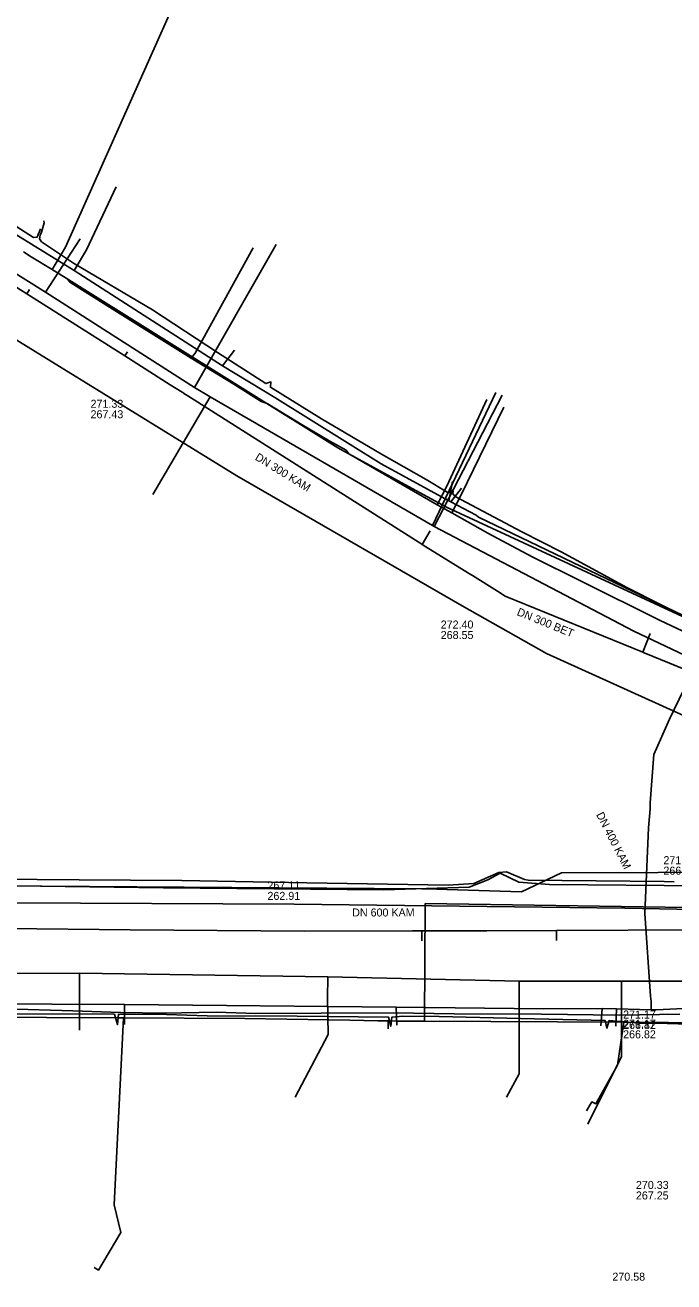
# Model space of a CAD drawing. Extents: x -600309 to -598967, y -1161267 to -1160292.
# Drawn here: x -600060.3 to -599995.5, y -1160655.9 to -1160530.2 of the extents above; entities that cross this region are included whole.
import ezdxf

# ---------------------------------------------------------------- set-up
doc = ezdxf.new("R2010")
doc.units = 0
for name, color, linetype in [('Vrstva 12', 7, 'Continuous'), ('Vrstva 13', 7, 'Continuous'), ('Vrstva 19', 7, 'Continuous'), ('Vrstva 42', 7, 'Continuous'), ('Vrstva 44', 7, 'Continuous'), ('Vrstva 55', 7, 'Continuous'), ('Vrstva 58', 7, 'Continuous'), ('Vrstva 9', 7, 'Continuous')]:
    doc.layers.add(name, color=color, linetype=linetype)

msp = doc.modelspace()

# ---------------------------------------------------------------- linework, layer by layer
at = {"layer": 'Vrstva 12'}
for points in [[(-600057.6, -1160554.69), (-600056.27, -1160552.44), (-600045.21, -1160527.6), (-600021.46, -1160458.99)], [(-600057.6, -1160554.69), (-600059.7, -1160553.42), (-600060.46, -1160552.91)], [(-600043.3, -1160563.03), (-600037.52, -1160552.51)], [(-600056.21, -1160555.53), (-600057.6, -1160554.69)], [(-600055.83, -1160555.94), (-600056.21, -1160555.53)], [(-600043.7, -1160563.55), (-600051.88, -1160558.44), (-600055.83, -1160555.94)], [(-600043.7, -1160563.55), (-600043.3, -1160563.03)], [(-600019.12, -1160578.2), (-600027.93, -1160573.1), (-600028.2, -1160572.75), (-600029.85, -1160571.85), (-600032.61, -1160570.21), (-600036.12, -1160568.06), (-600036.69, -1160567.87), (-600039.43, -1160566.15), (-600043.7, -1160563.55)], [(-600019.12, -1160578.2), (-600018.14, -1160576.35), (-600014.14, -1160567.68)], [(-600017.64, -1160579.02), (-600016.67, -1160577.13), (-600012.45, -1160568.45)], [(-600017.64, -1160579.02), (-600019.12, -1160578.2)], [(-599981.46, -1160597), (-599981.73, -1160596.93), (-599988.77, -1160593.58), (-599996.89, -1160589.73), (-600004.67, -1160585.86), (-600009.62, -1160583.39), (-600014.04, -1160581.03), (-600017.64, -1160579.02)], [(-600134.24, -1160606.58), (-600133.28, -1160607.25), (-600127.58, -1160611.18), (-600123.12, -1160613.46), (-600120.32, -1160614.36), (-600112.87, -1160615.79), (-600087.15, -1160616.14), (-600020.65, -1160616.58), (-600020.16, -1160616.59), (-600018.16, -1160616.66), (-600010.69, -1160616.91), (-600006.69, -1160615), (-599987.39, -1160614.94)], [(-600091.58, -1160629.26), (-600083.6, -1160629.34), (-600072.49, -1160629.4), (-600051.01, -1160629.5)], [(-600053.4, -1160654.46), (-600052.97, -1160654.71), (-600050.72, -1160650.96), (-600051.4, -1160648.19), (-600050.47, -1160629.5)], [(-600051.01, -1160629.5), (-600050.47, -1160629.5)], [(-600027.86, -1160629.74), (-600038.33, -1160629.55), (-600050.47, -1160629.5)], [(-600025.03, -1160629.79), (-600027.86, -1160629.74)], [(-600025.03, -1160629.79), (-600024, -1160629.8)], [(-600024, -1160629.8), (-600024, -1160630.59)], [(-600023.03, -1160629.81), (-600024, -1160629.8)], [(-600020.38, -1160629.82), (-600023.03, -1160629.81)], [(-600000.44, -1160629.94), (-600020.38, -1160629.82)], [(-600000.44, -1160629.94), (-600001.1, -1160634.23), (-600003.25, -1160638.08), (-600003.67, -1160637.9), (-600004.18, -1160638.78)], [(-600000.44, -1160629.94), (-599991.51, -1160629.99), (-599984.98, -1160629.84), (-599979.98, -1160629.73), (-599971.44, -1160629.53), (-599960.1, -1160629.79)]]:
    msp.add_lwpolyline(points, dxfattribs=at)
at = {"layer": 'Vrstva 13'}
for p, q in [((-600058.27, -1160556.95), (-600054.81, -1160551.61)), ((-600043.37, -1160566.46), (-600035.22, -1160552.18)), ((-600019.59, -1160580.27), (-600013.26, -1160566.96)), ((-600019.43, -1160580.36), (-600012.62, -1160567.24)), ((-600041.8, -1160567.42), (-600047.52, -1160577.17))]:
    msp.add_line(p, q, dxfattribs=at)
for points in [[(-599975.85, -1160601.96), (-599976.16, -1160601.85), (-599999.47, -1160590.82), (-600019.43, -1160580.36), (-600019.59, -1160580.27), (-600041.8, -1160567.42), (-600043.37, -1160566.46), (-600058.27, -1160556.95), (-600068.65, -1160550.45), (-600070.85, -1160549.1), (-600072.45, -1160548.13), (-600077.78, -1160544.7), (-600080.37, -1160543.08), (-600085.86, -1160539.73), (-600091.61, -1160536.05), (-600122.37, -1160516.74)], [(-600056.21, -1160555.53), (-600029.03, -1160572.51), (-600021.6, -1160576.57)], [(-600021.6, -1160576.57), (-600018.19, -1160578.43), (-599978.34, -1160596.9), (-599972.34, -1160599.69)], [(-600020.38, -1160629.82), (-600020.31, -1160618.07), (-599994.16, -1160618.46), (-599968.56, -1160618.56), (-599966.12, -1160618.14), (-599964.39, -1160616.58), (-599963.97, -1160614.26), (-599964.95, -1160612.45)], [(-600120.18, -1160624.45), (-600108.13, -1160624.8), (-600084.65, -1160625.08), (-600054.87, -1160625.02), (-600030.05, -1160625.4), (-600010.91, -1160625.82), (-600010.54, -1160625.82)], [(-600054.87, -1160625.02), (-600054.87, -1160627.46), (-600054.88, -1160630.74)], [(-600030.05, -1160625.4), (-600030.06, -1160627.52), (-600030.02, -1160631.15), (-600033.3, -1160637.41)], [(-600010.91, -1160625.82), (-600010.91, -1160627.64), (-600010.92, -1160635.1), (-600012.2, -1160637.44)], [(-600010.54, -1160625.82), (-600000.68, -1160625.83), (-599980.25, -1160625.83)], [(-600000.68, -1160625.83), (-600000.68, -1160627.58), (-600000.68, -1160633.35), (-600004.07, -1160640.14)]]:
    msp.add_lwpolyline(points, dxfattribs=at)
at = {"layer": 'Vrstva 19'}
for points in [[(-600015.21, -1160579.25), (-600017.76, -1160577.91), (-600017.95, -1160577.81), (-600024.7, -1160574.09), (-600035.34, -1160567.49), (-600040.58, -1160564.31), (-600055.41, -1160554.78), (-600068.22, -1160546.87), (-600074.61, -1160542.73), (-600082.12, -1160538.04), (-600082.55, -1160537.77), (-600083.33, -1160537.27), (-600089.82, -1160533.16), (-600093.19, -1160531.07), (-600110.07, -1160520.59), (-600118.12, -1160515.46), (-600124.03, -1160511.9)], [(-600055.41, -1160554.78), (-600054.15, -1160552.71), (-600051.19, -1160546.42)], [(-600040.58, -1160564.31), (-600039.38, -1160562.73)], [(-600017.95, -1160577.81), (-600017.59, -1160575.88)], [(-600017.76, -1160577.91), (-600016.67, -1160576.53)], [(-600015.21, -1160579.25), (-600014.98, -1160579.43), (-599991.95, -1160590.51)], [(-599991.56, -1160590.68), (-599995.88, -1160599.62), (-599997.47, -1160603.18), (-599997.83, -1160607.99), (-599997.84, -1160608.6)], [(-599997.72, -1160628.68), (-599997.74, -1160628.19), (-599997.72, -1160627.86), (-599997.79, -1160627.32), (-599998.36, -1160619.06), (-599997.99, -1160610.5), (-599997.84, -1160608.6)], [(-600129.07, -1160626.96), (-600117.18, -1160627.41), (-600115.78, -1160627.46), (-600114.43, -1160627.52), (-600106.42, -1160627.86), (-600082.48, -1160627.9), (-600079.44, -1160628.01), (-600050.38, -1160628.15), (-600023.21, -1160628.43), (-600008.48, -1160628.58), (-600002.63, -1160628.55), (-600001.18, -1160628.59), (-599997.72, -1160628.68), (-599997.23, -1160628.68)], [(-600050.38, -1160628.15), (-600050.38, -1160630.15)], [(-600023.21, -1160628.43), (-600023.15, -1160630.23)], [(-600002.63, -1160628.55), (-600002.76, -1160630.29)], [(-600001.18, -1160628.59), (-600001.25, -1160630.32)], [(-599997.23, -1160628.68), (-599986.23, -1160628.15), (-599984.55, -1160628.09), (-599979.81, -1160628.44), (-599977.56, -1160629.6), (-599968.75, -1160629.61), (-599961.95, -1160629.63), (-599951.67, -1160629.66), (-599942.09, -1160629.71), (-599939.41, -1160629.68), (-599927.89, -1160629.67), (-599924.07, -1160629.65), (-599907.8, -1160629.43), (-599903.31, -1160629.31), (-599891.43, -1160629.55), (-599889.35, -1160629.49), (-599887.1, -1160629.56)]]:
    msp.add_lwpolyline(points, dxfattribs=at)
at = {"layer": 'Vrstva 42'}
for points in [[(-600099.35, -1160526.63), (-600091.33, -1160531.63), (-600083.55, -1160536.35), (-600075.9, -1160541.18), (-600068.58, -1160545.9), (-600068.29, -1160545.89), (-600068.11, -1160545.71), (-600067.9, -1160545.37), (-600066.71, -1160543.77), (-600066.51, -1160543.67), (-600066.54, -1160543.87), (-600067.74, -1160545.49), (-600067.95, -1160545.81), (-600068.03, -1160546.05), (-600067.78, -1160546.25), (-600063.76, -1160548.74), (-600059.45, -1160551.48), (-600059.09, -1160551.44), (-600058.98, -1160551.17), (-600058.85, -1160550.88), (-600058.77, -1160550.6)], [(-600058.43, -1160549.81), (-600058.38, -1160550.02), (-600058.67, -1160550.94), (-600058.8, -1160551.25), (-600058.85, -1160551.62), (-600058.67, -1160551.91), (-600055.45, -1160554.05), (-600047.56, -1160558.71), (-600041.06, -1160562.99), (-600036.25, -1160566.09), (-600035.73, -1160565.91), (-600035.79, -1160566.45), (-600030.66, -1160569.6), (-600024.68, -1160573.13), (-600020.21, -1160575.66), (-600018.11, -1160576.95), (-600017.77, -1160576.94), (-600017.51, -1160576.82), (-600017.54, -1160577.1), (-600017.33, -1160577.37), (-600010.65, -1160580.91), (-600006.73, -1160582.92), (-600000.15, -1160586.48), (-599993.36, -1160589.89)], [(-599985.16, -1160630.4), (-599996.13, -1160630.06), (-599998.94, -1160630.04), (-600001.93, -1160629.77), (-600002.14, -1160630.54), (-600002.32, -1160629.77), (-600010.79, -1160629.56), (-600018.92, -1160629.37), (-600022.55, -1160629.33), (-600023.64, -1160629.42), (-600023.75, -1160630.33), (-600023.97, -1160629.43), (-600033.11, -1160629.31), (-600042.12, -1160629.29), (-600046.18, -1160629.17), (-600050.98, -1160629.11), (-600051.05, -1160630.17), (-600051.37, -1160629.14), (-600061.9, -1160629.08)]]:
    msp.add_lwpolyline(points, dxfattribs=at)
at = {"layer": 'Vrstva 44'}
for points in [[(-600138.88, -1160602.3), (-600134.68, -1160605.3), (-600128.17, -1160609.85), (-600126.05, -1160611.15), (-600122.17, -1160612.98), (-600119.84, -1160613.81), (-600117.09, -1160614.48), (-600111.79, -1160615.17), (-600106.18, -1160615.32), (-600093.84, -1160615.38), (-600081.83, -1160615.5), (-600067.51, -1160615.58), (-600054.91, -1160615.69), (-600044.64, -1160615.75), (-600032.13, -1160615.99), (-600018, -1160616.23), (-600015.45, -1160616.06), (-600012.95, -1160614.95), (-600012.17, -1160614.88), (-600010.4, -1160615.65), (-600010.02, -1160615.72), (-599996.44, -1160615.87), (-599995.43, -1160615.88)], [(-600106.51, -1160660.39), (-600111.5, -1160639.32), (-600111.5, -1160636.09), (-600109.57, -1160632.3), (-600108.22, -1160630.87), (-600106.49, -1160628.98), (-600102.35, -1160628.52), (-600097.49, -1160628.42), (-600087.32, -1160628.56), (-600074.43, -1160628.63), (-600062.23, -1160628.59), (-600055.54, -1160628.78), (-600050.77, -1160628.95), (-600046.41, -1160629.04), (-600041.18, -1160628.92), (-600037.28, -1160629.05), (-600030.71, -1160629.04), (-600023.52, -1160629), (-600017.4, -1160629.1), (-600008.68, -1160629.13), (-600000.93, -1160629.21), (-599994.86, -1160629.13)]]:
    msp.add_lwpolyline(points, dxfattribs=at)
at = {"layer": 'Vrstva 55'}
for points in [[(-600169.13, -1160489.44), (-600148.81, -1160505.86), (-600127.23, -1160520.33), (-600105.48, -1160534.14), (-600101.57, -1160536.29), (-600083.32, -1160547.71), (-600061.3, -1160561.63), (-600039.15, -1160575.32), (-600016.63, -1160588.31), (-600008.17, -1160593.08), (-599993.4, -1160599.75)], [(-599956.43, -1160607.48), (-599967.35, -1160619.17), (-600000.34, -1160618.53), (-600033.42, -1160618.13), (-600061.9, -1160617.99), (-600090.81, -1160617.67), (-600119.13, -1160616.41)]]:
    msp.add_lwpolyline(points, dxfattribs=at)
at = {"layer": 'Vrstva 58'}
msp.add_lwpolyline([(-599992.6, -1160616.29), (-600007.87, -1160616.16), (-600010.94, -1160615.94), (-600012.83, -1160615.03), (-600014.05, -1160615.71), (-600015.91, -1160616.42), (-600024.46, -1160616.68), (-600046.48, -1160616.48), (-600058.76, -1160616.32), (-600072.07, -1160616.21)], dxfattribs=at)
at = {"layer": 'Vrstva 9'}
for p, q in [((-600059.87, -1160556.69), (-600060.14, -1160557.12)), ((-600050.07, -1160562.9), (-600050.33, -1160563.32)), ((-600019.82, -1160580.79), (-600020.62, -1160582.17)), ((-599997.81, -1160591.08), (-599998.57, -1160592.93)), ((-600020.64, -1160621.81), (-600020.64, -1160620.81)), ((-600007.2, -1160621.77), (-600007.2, -1160620.77))]:
    msp.add_line(p, q, dxfattribs=at)
for points in [[(-600045.79, -1160566.2), (-600050.33, -1160563.32), (-600060.14, -1160557.12), (-600072.06, -1160549.57), (-600078.3, -1160545.61)], [(-600012.32, -1160587.35), (-600013.09, -1160586.82), (-600015.58, -1160585.28), (-600015.87, -1160585.1), (-600015.97, -1160585.04), (-600020.26, -1160582.39), (-600020.62, -1160582.17), (-600020.65, -1160582.15), (-600044.04, -1160567.31), (-600044.43, -1160567.07), (-600044.45, -1160567.05), (-600044.61, -1160566.95), (-600045.79, -1160566.2)], [(-599977.22, -1160601.7), (-599981.35, -1160599.98), (-599981.61, -1160599.88), (-599981.66, -1160599.86), (-599981.94, -1160599.74), (-599998.42, -1160593), (-599998.57, -1160592.93), (-600012.32, -1160587.35)], [(-600032.36, -1160620.84), (-600049.81, -1160620.68), (-600062.23, -1160620.57), (-600070.34, -1160620.5), (-600073.61, -1160620.47)], [(-599992.9, -1160620.71), (-600007.2, -1160620.77), (-600014.14, -1160620.79), (-600015.14, -1160620.79), (-600020.64, -1160620.81), (-600021.57, -1160620.81), (-600032.36, -1160620.84)]]:
    msp.add_lwpolyline(points, dxfattribs=at)

# ---------------------------------------------------------------- texts
at = {"layer": 'Vrstva 12'}
for s, p in [('271.33', (-600053.76, -1160568.5)), ('267.43', (-600053.76, -1160569.55)), ('272.40', (-600018.76, -1160590.57)), ('268.55', (-600018.76, -1160591.62)), ('271.06', (-599996.5, -1160614.13)), ('266.41', (-599996.5, -1160615.18)), ('267.11', (-600036.08, -1160616.65)), ('262.91', (-600036.08, -1160617.7)), ('DN 600 KAM', (-600027.61, -1160619.36)), ('271.17', (-600000.53, -1160629.56)), ('271.17', (-600000.53, -1160630.49)), ('266.82', (-600000.53, -1160630.61)), ('266.82', (-600000.53, -1160631.54)), ('270.33', (-599999.25, -1160646.6)), ('267.25', (-599999.25, -1160647.65)), ('270.58', (-600001.6, -1160655.77))]:
    msp.add_text(s, height=0.8, dxfattribs=at).set_placement(p)
for s, rotation, p in [('DN 300 KAM', 328.3048, (-600037.39, -1160573.65)), ('DN 300 BET', 337.8745, (-600011.21, -1160589.21)), ('DN 400 KAM', 296.9845, (-600003.24, -1160609.17))]:
    msp.add_text(s, height=0.8, rotation=rotation, dxfattribs=at).set_placement(p)

doc.saveas('drawing.dxf')
